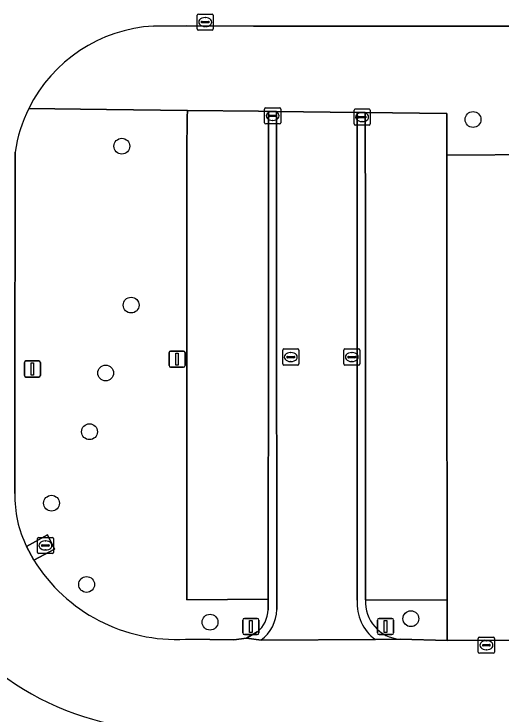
# Model space of a CAD drawing. Extents: x 161477 to 163040, y 383680 to 384871.
# Drawn here: x 162042.15 to 162072.3, y 384455.5 to 384498.78 of the extents above; entities that cross this region are included whole.
import ezdxf

# ---------------------------------------------------------------- set-up
doc = ezdxf.new("R2010")
doc.units = 0
for name, color, linetype in [('IMGEO_Afsluitpaal', 7, 'Continuous'), ('IMGEO_Berm_groen', 7, 'Continuous'), ('IMGEO_Boom', 7, 'Continuous'), ('IMGEO_Brandkraan', 7, 'Continuous'), ('IMGEO_Groenvoorziening', 7, 'Continuous'), ('IMGEO_Kolk', 7, 'Continuous'), ('IMGEO_Lichtmast', 7, 'Continuous'), ('IMGEO_Parkeervlak_open', 7, 'Continuous'), ('IMGEO_Rijbaan_lokaal_open', 7, 'Continuous'), ('IMGEO_Voetpad_open', 7, 'Continuous')]:
    doc.layers.add(name, color=color, linetype=linetype)

msp = doc.modelspace()

# ---------------------------------------------------------------- linework, layer by layer
at = {"layer": 'IMGEO_Afsluitpaal'}
for p, q in [((162056.285, 384460.51), (162056.285, 384461.31)), ((162056.285, 384461.31), (162056.285, 384460.51)), ((162056.385, 384461.41), (162057.175, 384461.41)), ((162057.175, 384461.41), (162056.385, 384461.41)), ((162057.275, 384461.31), (162057.275, 384460.51)), ((162057.275, 384460.51), (162057.275, 384461.31)), ((162064.605, 384460.51), (162064.605, 384461.31)), ((162064.605, 384461.31), (162064.605, 384460.51)), ((162064.705, 384461.41), (162065.495, 384461.41)), ((162065.495, 384461.41), (162064.705, 384461.41)), ((162065.595, 384461.31), (162065.595, 384460.51)), ((162065.595, 384460.51), (162065.595, 384461.31)), ((162057.175, 384460.41), (162056.385, 384460.41)), ((162056.385, 384460.41), (162057.175, 384460.41)), ((162065.495, 384460.41), (162064.705, 384460.41)), ((162064.705, 384460.41), (162065.495, 384460.41))]:
    msp.add_line(p, q, dxfattribs=at)
for points in [[(162056.705, 384461.285), (162056.855, 384461.285), (162056.855, 384460.535), (162056.705, 384460.535), (162056.705, 384461.285)], [(162065.025, 384461.285), (162065.175, 384461.285), (162065.175, 384460.535), (162065.025, 384460.535), (162065.025, 384461.285)]]:
    msp.add_lwpolyline(points, dxfattribs=at)
for centre, start, end in [((162056.385, 384461.31), 90, 180), ((162056.385, 384461.31), 90, 180), ((162057.175, 384461.31), 0, 90), ((162057.175, 384461.31), 360, 90), ((162064.705, 384461.31), 90, 180), ((162064.705, 384461.31), 90, 180), ((162065.495, 384461.31), 0, 90), ((162065.495, 384461.31), 360, 90), ((162056.385, 384460.51), 180, 270), ((162056.385, 384460.51), 180, 270), ((162057.175, 384460.51), 270, 0), ((162057.175, 384460.51), 270, 0), ((162064.705, 384460.51), 180, 270), ((162064.705, 384460.51), 180, 270), ((162065.495, 384460.51), 270, 0), ((162065.495, 384460.51), 270, 0)]:
    msp.add_arc(centre, 0.1, start, end, dxfattribs=at)
at = {"layer": 'IMGEO_Berm_groen'}
for points in [[(162043.065, 384492.938), (162047.868, 384492.879), (162052.868, 384492.817), (162057.254, 384492.763), (162057.868, 384492.755), (162058.366, 384492.749), (162063.346, 384492.688), (162063.85, 384492.681), (162068.895, 384492.619), (162068.891, 384490.054), (162074.852, 384490.091), (162079.88, 384490.081), (162080.4, 384490.081), (162082.218, 384490.073), (162082.22, 384498.029)], [(162082.22, 384498.029), (162080.398, 384498.029), (162079.879, 384498.029), (162074.854, 384498.03), (162068.887, 384498.031), (162063.844, 384498.032), (162063.344, 384498.032), (162058.363, 384498.033), (162057.871, 384498.033), (162056.938, 384498.033), (162052.816, 384498.035), (162050.76, 384498.029)]]:
    msp.add_lwpolyline(points, dxfattribs=at)
msp.add_arc((162051.27, 384488.896), 9.147, 93.1992, 153.7779, dxfattribs=at)
at = {"layer": 'IMGEO_Boom'}
for centre in [(162070.51, 384492.25), (162048.81, 384490.6), (162049.38, 384480.78), (162047.81, 384476.58), (162046.81, 384472.95), (162044.46, 384468.53), (162046.63, 384463.51), (162054.26, 384461.18), (162066.67, 384461.39)]:
    msp.add_circle(centre, 0.489, dxfattribs=at)
at = {"layer": 'IMGEO_Brandkraan'}
for p, q in [((162043.664, 384466.42), (162044.516, 384466.42)), ((162043.589, 384465.494), (162043.589, 384466.346)), ((162043.891, 384465.963), (162044.289, 384465.963)), ((162044.077, 384466.2), (162044.102, 384466.2)), ((162044.59, 384466.346), (162044.59, 384465.494)), ((162043.848, 384465.914), (162043.848, 384465.926)), ((162044.286, 384465.877), (162043.888, 384465.877)), ((162044.1, 384465.64), (162044.075, 384465.64)), ((162044.332, 384465.926), (162044.332, 384465.914)), ((162044.516, 384465.42), (162043.664, 384465.42))]:
    msp.add_line(p, q, dxfattribs=at)
for points in [[(162043.664, 384466.42), (162044.516, 384466.42)], [(162043.589, 384465.494), (162043.589, 384466.346)], [(162044.59, 384466.346), (162044.59, 384465.494)], [(162044.516, 384465.42), (162043.664, 384465.42)]]:
    msp.add_lwpolyline(points, dxfattribs=at)
for centre, radius, start, end in [((162043.666, 384466.344), 0.0765, 91.552, 178.448), ((162043.666, 384466.344), 0.0765, 91.552, 178.448), ((162044.514, 384466.344), 0.0765, 1.552, 88.448), ((162044.514, 384466.344), 0.0765, 1.552, 88.448), ((162043.888, 384465.923), 0.0403, 85.8775, 175.7526), ((162044.293, 384465.925), 0.0386, 1.7309, 96.639), ((162043.885, 384465.913), 0.0366, 178.938, 274.7102), ((162044.289, 384465.92), 0.043, 264.8664, 352.4533), ((162043.666, 384465.496), 0.0765, 181.552, 268.448), ((162043.666, 384465.496), 0.0765, 181.552, 268.448), ((162044.514, 384465.496), 0.0765, 271.552, 358.448), ((162044.514, 384465.496), 0.0765, 271.552, 358.448)]:
    msp.add_arc(centre, radius, start, end, dxfattribs=at)
for centre, major_axis, ratio, start_param, end_param in [((162044.076, 384465.92), (-0.387, 0.002), 0.722429, 4.712389, 7.853982), ((162044.101, 384465.92), (-0.39, 0.002), 0.717154, 1.570796, 4.712389)]:
    msp.add_ellipse(centre, major_axis=major_axis, ratio=ratio, start_param=start_param, end_param=end_param, dxfattribs=at)
at = {"layer": 'IMGEO_Groenvoorziening'}
for points in [[(162052.822, 384477.662), (162052.82, 384480.174), (162052.82, 384482.698), (162052.819, 384485.213), (162052.819, 384487.711), (162052.818, 384490.223), (162052.854, 384492.399), (162052.868, 384492.817), (162047.868, 384492.879), (162043.065, 384492.938)], [(162042.215, 384490.227), (162042.204, 384474.202), (162042.193, 384469.138)], [(162057.841, 384461.948), (162057.858, 384462.598), (162052.826, 384462.558), (162052.824, 384465.139), (162052.824, 384467.653), (162052.823, 384470.15), (162052.823, 384472.655), (162052.822, 384475.166), (162052.822, 384477.662)], [(162042.918, 384465.849), (162044.224, 384466.579), (162044.654, 384465.687), (162043.369, 384465.012)], [(162068.908, 384462.538), (162063.872, 384462.567)], [(162066.001, 384460.12), (162068.912, 384460.052), (162068.908, 384462.538)], [(162052.753, 384460.123), (162055.728, 384460.091), (162056.506, 384460.189), (162057.169, 384460.57)]]:
    msp.add_lwpolyline(points, dxfattribs=at)
for centre, radius, start, end in [((162050.822, 384489.017), 8.692, 153.1852, 171.9984), ((162049.413, 384469.005), 7.221, 178.946, 205.916), ((162052.187, 384470.487), 10.379, 211.8349, 273.1267), ((162066.163, 384462.411), 2.296, 176.0946, 265.9549), ((162056.04, 384461.973), 1.801, 308.811, 359.1954)]:
    msp.add_arc(centre, radius, start, end, dxfattribs=at)
at = {"layer": 'IMGEO_Kolk'}
for p, q in [((162053.46, 384497.849), (162053.46, 384498.701)), ((162053.535, 384498.775), (162054.387, 384498.775)), ((162053.948, 384498.555), (162053.973, 384498.555)), ((162054.461, 384498.701), (162054.461, 384497.849)), ((162053.719, 384498.269), (162053.719, 384498.281)), ((162054.157, 384498.232), (162053.759, 384498.232)), ((162053.762, 384498.318), (162054.16, 384498.318)), ((162053.971, 384497.995), (162053.946, 384497.995)), ((162054.203, 384498.281), (162054.203, 384498.269)), ((162054.387, 384497.775), (162053.535, 384497.775)), ((162057.628, 384492.05), (162057.628, 384492.902)), ((162057.703, 384492.976), (162058.555, 384492.976)), ((162058.629, 384492.902), (162058.629, 384492.05)), ((162063.156, 384491.977), (162063.156, 384492.829)), ((162063.231, 384492.903), (162064.083, 384492.903)), ((162064.157, 384492.829), (162064.157, 384491.977)), ((162057.887, 384492.47), (162057.887, 384492.482)), ((162058.325, 384492.433), (162057.927, 384492.433)), ((162057.93, 384492.519), (162058.328, 384492.519)), ((162058.116, 384492.756), (162058.141, 384492.756)), ((162058.371, 384492.482), (162058.371, 384492.47)), ((162063.415, 384492.397), (162063.415, 384492.409)), ((162063.853, 384492.36), (162063.455, 384492.36)), ((162063.458, 384492.446), (162063.856, 384492.446)), ((162063.644, 384492.683), (162063.669, 384492.683)), ((162063.899, 384492.409), (162063.899, 384492.397)), ((162058.555, 384491.976), (162057.703, 384491.976)), ((162058.139, 384492.196), (162058.114, 384492.196)), ((162063.667, 384492.123), (162063.642, 384492.123)), ((162064.083, 384491.903), (162063.231, 384491.903)), ((162058.747, 384477.141), (162058.747, 384477.993)), ((162058.822, 384478.067), (162059.674, 384478.067)), ((162059.235, 384477.847), (162059.26, 384477.847)), ((162059.748, 384477.993), (162059.748, 384477.141)), ((162062.519, 384477.141), (162062.519, 384477.993)), ((162062.594, 384478.067), (162063.446, 384478.067)), ((162063.007, 384477.847), (162063.032, 384477.847)), ((162063.52, 384477.993), (162063.52, 384477.141)), ((162059.006, 384477.561), (162059.006, 384477.573)), ((162059.444, 384477.524), (162059.046, 384477.524)), ((162059.049, 384477.61), (162059.447, 384477.61)), ((162059.258, 384477.287), (162059.233, 384477.287)), ((162059.49, 384477.573), (162059.49, 384477.561)), ((162062.778, 384477.561), (162062.778, 384477.573)), ((162063.216, 384477.524), (162062.818, 384477.524)), ((162062.821, 384477.61), (162063.219, 384477.61)), ((162063.03, 384477.287), (162063.005, 384477.287)), ((162063.262, 384477.573), (162063.262, 384477.561)), ((162059.674, 384477.067), (162058.822, 384477.067)), ((162063.446, 384477.067), (162062.594, 384477.067)), ((162070.833, 384459.326), (162070.833, 384460.178)), ((162070.908, 384460.252), (162071.76, 384460.252)), ((162071.321, 384460.032), (162071.346, 384460.032)), ((162071.834, 384460.178), (162071.834, 384459.326)), ((162071.092, 384459.746), (162071.092, 384459.758)), ((162071.53, 384459.709), (162071.132, 384459.709)), ((162071.135, 384459.795), (162071.533, 384459.795)), ((162071.344, 384459.472), (162071.319, 384459.472)), ((162071.576, 384459.758), (162071.576, 384459.746)), ((162071.76, 384459.252), (162070.908, 384459.252))]:
    msp.add_line(p, q, dxfattribs=at)
for points in [[(162053.46, 384497.849), (162053.46, 384498.701)], [(162053.535, 384498.775), (162054.387, 384498.775)], [(162054.461, 384498.701), (162054.461, 384497.849)], [(162054.387, 384497.775), (162053.535, 384497.775)], [(162057.628, 384492.05), (162057.628, 384492.902)], [(162057.703, 384492.976), (162058.555, 384492.976)], [(162058.629, 384492.902), (162058.629, 384492.05)], [(162063.156, 384491.977), (162063.156, 384492.829)], [(162063.231, 384492.903), (162064.083, 384492.903)], [(162064.157, 384492.829), (162064.157, 384491.977)], [(162058.555, 384491.976), (162057.703, 384491.976)], [(162064.083, 384491.903), (162063.231, 384491.903)], [(162058.747, 384477.141), (162058.747, 384477.993)], [(162058.822, 384478.067), (162059.674, 384478.067)], [(162059.748, 384477.993), (162059.748, 384477.141)], [(162062.519, 384477.141), (162062.519, 384477.993)], [(162062.594, 384478.067), (162063.446, 384478.067)], [(162063.52, 384477.993), (162063.52, 384477.141)], [(162059.674, 384477.067), (162058.822, 384477.067)], [(162063.446, 384477.067), (162062.594, 384477.067)], [(162070.833, 384459.326), (162070.833, 384460.178)], [(162070.908, 384460.252), (162071.76, 384460.252)], [(162071.834, 384460.178), (162071.834, 384459.326)], [(162071.76, 384459.252), (162070.908, 384459.252)]]:
    msp.add_lwpolyline(points, dxfattribs=at)
for centre, radius, start, end in [((162053.537, 384498.699), 0.0765, 91.552, 178.448), ((162053.537, 384498.699), 0.0765, 91.552, 178.448), ((162054.385, 384498.699), 0.0765, 1.552, 88.448), ((162054.385, 384498.699), 0.0765, 1.552, 88.448), ((162053.759, 384498.278), 0.0403, 85.8775, 175.7526), ((162053.756, 384498.268), 0.0366, 178.938, 274.7102), ((162054.16, 384498.275), 0.043, 264.8664, 352.4533), ((162054.164, 384498.28), 0.0386, 1.7309, 96.639), ((162053.537, 384497.851), 0.0765, 181.552, 268.448), ((162053.537, 384497.851), 0.0765, 181.552, 268.448), ((162054.385, 384497.851), 0.0765, 271.552, 358.448), ((162054.385, 384497.851), 0.0765, 271.552, 358.448), ((162057.705, 384492.9), 0.0765, 91.552, 178.448), ((162057.705, 384492.9), 0.0765, 91.552, 178.448), ((162058.553, 384492.9), 0.0765, 1.552, 88.448), ((162058.553, 384492.9), 0.0765, 1.552, 88.448), ((162063.233, 384492.827), 0.0765, 91.552, 178.448), ((162063.233, 384492.827), 0.0765, 91.552, 178.448), ((162064.081, 384492.827), 0.0765, 1.552, 88.448), ((162064.081, 384492.827), 0.0765, 1.552, 88.448), ((162057.927, 384492.479), 0.0403, 85.8775, 175.7526), ((162057.924, 384492.469), 0.0366, 178.938, 274.7102), ((162058.328, 384492.476), 0.043, 264.8664, 352.4533), ((162058.332, 384492.481), 0.0386, 1.7309, 96.639), ((162063.455, 384492.406), 0.0403, 85.8775, 175.7526), ((162063.452, 384492.396), 0.0366, 178.938, 274.7102), ((162063.856, 384492.403), 0.043, 264.8664, 352.4533), ((162063.86, 384492.408), 0.0386, 1.7309, 96.639), ((162057.705, 384492.052), 0.0765, 181.552, 268.448), ((162057.705, 384492.052), 0.0765, 181.552, 268.448), ((162058.553, 384492.052), 0.0765, 271.552, 358.448), ((162058.553, 384492.052), 0.0765, 271.552, 358.448), ((162063.233, 384491.979), 0.0765, 181.552, 268.448), ((162063.233, 384491.979), 0.0765, 181.552, 268.448), ((162064.081, 384491.979), 0.0765, 271.552, 358.448), ((162064.081, 384491.979), 0.0765, 271.552, 358.448), ((162058.824, 384477.991), 0.0765, 91.552, 178.448), ((162058.824, 384477.991), 0.0765, 91.552, 178.448), ((162059.672, 384477.991), 0.0765, 1.552, 88.448), ((162059.672, 384477.991), 0.0765, 1.552, 88.448), ((162062.596, 384477.991), 0.0765, 91.552, 178.448), ((162062.596, 384477.991), 0.0765, 91.552, 178.448), ((162063.444, 384477.991), 0.0765, 1.552, 88.448), ((162063.444, 384477.991), 0.0765, 1.552, 88.448), ((162059.046, 384477.57), 0.0403, 85.8775, 175.7526), ((162059.043, 384477.56), 0.0366, 178.938, 274.7102), ((162059.447, 384477.567), 0.043, 264.8664, 352.4533), ((162059.451, 384477.572), 0.0386, 1.7309, 96.639), ((162062.818, 384477.57), 0.0403, 85.8775, 175.7526), ((162062.815, 384477.56), 0.0366, 178.938, 274.7102), ((162063.219, 384477.567), 0.043, 264.8664, 352.4533), ((162063.223, 384477.572), 0.0386, 1.7309, 96.639), ((162058.824, 384477.143), 0.0765, 181.552, 268.448), ((162058.824, 384477.143), 0.0765, 181.552, 268.448), ((162059.672, 384477.143), 0.0765, 271.552, 358.448), ((162059.672, 384477.143), 0.0765, 271.552, 358.448), ((162062.596, 384477.143), 0.0765, 181.552, 268.448), ((162062.596, 384477.143), 0.0765, 181.552, 268.448), ((162063.444, 384477.143), 0.0765, 271.552, 358.448), ((162063.444, 384477.143), 0.0765, 271.552, 358.448), ((162070.91, 384460.176), 0.0765, 91.552, 178.448), ((162070.91, 384460.176), 0.0765, 91.552, 178.448), ((162071.758, 384460.176), 0.0765, 1.552, 88.448), ((162071.758, 384460.176), 0.0765, 1.552, 88.448), ((162071.132, 384459.755), 0.0403, 85.8775, 175.7526), ((162071.129, 384459.745), 0.0366, 178.938, 274.7102), ((162071.533, 384459.752), 0.043, 264.8664, 352.4533), ((162071.537, 384459.757), 0.0386, 1.7309, 96.639), ((162070.91, 384459.328), 0.0765, 181.552, 268.448), ((162070.91, 384459.328), 0.0765, 181.552, 268.448), ((162071.758, 384459.328), 0.0765, 271.552, 358.448), ((162071.758, 384459.328), 0.0765, 271.552, 358.448)]:
    msp.add_arc(centre, radius, start, end, dxfattribs=at)
for centre, major_axis, ratio, start_param, end_param in [((162053.947, 384498.275), (-0.387, 0.002), 0.722429, 4.712389, 7.853982), ((162053.972, 384498.275), (-0.39, 0.002), 0.717154, 1.570796, 4.712389), ((162058.115, 384492.476), (-0.387, 0.002), 0.722429, 4.712389, 7.853982), ((162058.14, 384492.476), (-0.39, 0.002), 0.717154, 1.570796, 4.712389), ((162063.643, 384492.403), (-0.387, 0.002), 0.722429, 4.712389, 7.853982), ((162063.668, 384492.403), (-0.39, 0.002), 0.717154, 1.570796, 4.712389), ((162059.234, 384477.567), (-0.387, 0.002), 0.722429, 4.712389, 7.853982), ((162059.259, 384477.567), (-0.39, 0.002), 0.717154, 1.570796, 4.712389), ((162063.006, 384477.567), (-0.387, 0.002), 0.722429, 4.712389, 7.853982), ((162063.031, 384477.567), (-0.39, 0.002), 0.717154, 1.570796, 4.712389), ((162071.32, 384459.752), (-0.387, 0.002), 0.722429, 4.712389, 7.853982), ((162071.345, 384459.752), (-0.39, 0.002), 0.717154, 1.570796, 4.712389)]:
    msp.add_ellipse(centre, major_axis=major_axis, ratio=ratio, start_param=start_param, end_param=end_param, dxfattribs=at)
at = {"layer": 'IMGEO_Lichtmast'}
for p, q in [((162051.725, 384477.04), (162051.725, 384477.84)), ((162051.725, 384477.84), (162051.725, 384477.04)), ((162051.825, 384477.94), (162052.615, 384477.94)), ((162052.615, 384477.94), (162051.825, 384477.94)), ((162052.715, 384477.84), (162052.715, 384477.04)), ((162052.715, 384477.04), (162052.715, 384477.84)), ((162042.785, 384476.43), (162042.785, 384477.23)), ((162042.785, 384477.23), (162042.785, 384476.43)), ((162042.885, 384477.33), (162043.675, 384477.33)), ((162043.675, 384477.33), (162042.885, 384477.33)), ((162043.775, 384477.23), (162043.775, 384476.43)), ((162043.775, 384476.43), (162043.775, 384477.23)), ((162052.615, 384476.94), (162051.825, 384476.94)), ((162051.825, 384476.94), (162052.615, 384476.94)), ((162043.675, 384476.33), (162042.885, 384476.33)), ((162042.885, 384476.33), (162043.675, 384476.33))]:
    msp.add_line(p, q, dxfattribs=at)
for points in [[(162052.145, 384477.815), (162052.295, 384477.815), (162052.295, 384477.065), (162052.145, 384477.065), (162052.145, 384477.815)], [(162043.205, 384477.205), (162043.355, 384477.205), (162043.355, 384476.455), (162043.205, 384476.455), (162043.205, 384477.205)]]:
    msp.add_lwpolyline(points, dxfattribs=at)
for centre, start, end in [((162051.825, 384477.84), 90, 180), ((162051.825, 384477.84), 90, 180), ((162052.615, 384477.84), 0, 90), ((162052.615, 384477.84), 360, 90), ((162042.885, 384477.23), 90, 180), ((162042.885, 384477.23), 90, 180), ((162043.675, 384477.23), 0, 90), ((162043.675, 384477.23), 360, 90), ((162051.825, 384477.04), 180, 270), ((162051.825, 384477.04), 180, 270), ((162052.615, 384477.04), 270, 0), ((162052.615, 384477.04), 270, 0), ((162042.885, 384476.43), 180, 270), ((162042.885, 384476.43), 180, 270), ((162043.675, 384476.43), 270, 0), ((162043.675, 384476.43), 270, 0)]:
    msp.add_arc(centre, 0.1, start, end, dxfattribs=at)
at = {"layer": 'IMGEO_Parkeervlak_open'}
for points in [[(162057.868, 384490.961), (162057.868, 384492.755), (162057.254, 384492.763), (162052.868, 384492.817), (162052.854, 384492.399), (162052.818, 384490.223), (162052.819, 384487.711), (162052.819, 384485.213), (162052.82, 384482.698), (162052.82, 384480.174), (162052.822, 384477.662), (162052.822, 384475.166), (162052.823, 384472.655), (162052.823, 384470.15), (162052.824, 384467.653), (162052.824, 384465.139), (162052.826, 384462.558), (162057.858, 384462.598), (162057.858, 384465.154), (162057.859, 384467.667), (162057.86, 384470.165), (162057.862, 384472.67), (162057.862, 384475.181), (162057.863, 384477.677), (162057.864, 384480.189), (162057.864, 384482.713), (162057.866, 384485.227), (162057.867, 384487.726), (162057.868, 384490.238)], [(162068.891, 384490.054), (162068.895, 384492.619), (162063.85, 384492.681), (162063.852, 384490.17), (162063.856, 384487.669), (162063.859, 384485.159), (162063.862, 384482.651), (162063.864, 384480.138), (162063.867, 384477.643), (162063.87, 384475.786), (162063.87, 384475.151), (162063.87, 384472.639), (162063.871, 384470.149), (162063.871, 384467.642), (162063.872, 384465.142), (162063.872, 384462.567), (162068.908, 384462.538), (162068.903, 384465.942), (162068.892, 384476.314)]]:
    msp.add_lwpolyline(points, close=True, dxfattribs=at)
at = {"layer": 'IMGEO_Rijbaan_lokaal_open'}
for points in [[(162050.76, 384498.029), (162052.816, 384498.035), (162056.938, 384498.033), (162057.871, 384498.033), (162058.363, 384498.033), (162063.344, 384498.032), (162063.844, 384498.032), (162068.887, 384498.031), (162074.854, 384498.03), (162079.879, 384498.029), (162080.398, 384498.029), (162082.22, 384498.029), (162083.844, 384498.028), (162085.36, 384498.028), (162085.87, 384498.028), (162095.947, 384498.026), (162096.455, 384498.026), (162101.398, 384498.025), (162101.952, 384498.025), (162111.965, 384498.023), (162112.474, 384498.023), (162117.943, 384498.022)], [(162058.371, 384483.601), (162058.366, 384492.749), (162057.868, 384492.755), (162057.868, 384490.961), (162057.868, 384490.238), (162057.867, 384487.726), (162057.866, 384485.227), (162057.864, 384482.713), (162057.864, 384480.189), (162057.863, 384477.677), (162057.862, 384475.181), (162057.862, 384472.67), (162057.86, 384470.165), (162057.859, 384467.667), (162057.858, 384465.154), (162057.858, 384462.598), (162057.841, 384461.948)], [(162063.346, 384492.688), (162058.366, 384492.749), (162058.371, 384483.601), (162058.382, 384461.961)], [(162063.354, 384462.542), (162063.346, 384492.688)], [(162063.85, 384492.681), (162063.346, 384492.688), (162063.354, 384462.542)], [(162063.872, 384462.567), (162063.872, 384465.142), (162063.871, 384467.642), (162063.871, 384470.149), (162063.87, 384472.639), (162063.87, 384475.151), (162063.87, 384475.786), (162063.867, 384477.643), (162063.864, 384480.138), (162063.862, 384482.651), (162063.859, 384485.159), (162063.856, 384487.669), (162063.852, 384490.17), (162063.85, 384492.681)], [(162042.193, 384469.138), (162042.204, 384474.202), (162042.215, 384490.227)], [(162058.382, 384461.961), (162058.371, 384483.601)], [(162043.369, 384465.012), (162042.918, 384465.849)], [(162057.169, 384460.57), (162056.506, 384460.189), (162057.407, 384460.062)], [(162109.802, 384460.044), (162091.506, 384460.06), (162090.516, 384460.07), (162080.775, 384460.044), (162078.207, 384460.037), (162077.677, 384460.036), (162077.436, 384460.037), (162071.242, 384460.056), (162068.912, 384460.052), (162066.001, 384460.12), (162064.476, 384460.109), (162057.407, 384460.062), (162056.506, 384460.189), (162055.728, 384460.091), (162052.753, 384460.123)], [(162057.407, 384460.062), (162064.476, 384460.109)], [(162064.476, 384460.109), (162066.001, 384460.12)]]:
    msp.add_lwpolyline(points, dxfattribs=at)
for centre, radius, start, end in [((162051.27, 384488.896), 9.147, 93.1992, 153.7779), ((162050.822, 384489.017), 8.692, 153.1852, 171.9984), ((162049.413, 384469.005), 7.221, 178.946, 205.916), ((162051.648, 384471.648), 17.118, 203.1887, 266.205), ((162051.648, 384471.648), 17.118, 203.1887, 266.205), ((162052.187, 384470.487), 10.379, 211.8349, 273.1267), ((162066.056, 384462.313), 2.712, 175.1542, 234.3602), ((162066.056, 384462.313), 2.712, 175.1542, 234.3602), ((162066.163, 384462.411), 2.296, 176.0946, 265.9549), ((162056.04, 384461.973), 1.801, 308.811, 359.1954), ((162055.992, 384461.988), 2.39, 306.2968, 359.3487), ((162055.992, 384461.988), 2.39, 306.2968, 359.3487)]:
    msp.add_arc(centre, radius, start, end, dxfattribs=at)
at = {"layer": 'IMGEO_Voetpad_open'}
msp.add_lwpolyline([(162074.852, 384490.091), (162068.891, 384490.054), (162068.892, 384476.314), (162068.903, 384465.942), (162068.908, 384462.538), (162068.912, 384460.052), (162071.242, 384460.056), (162077.436, 384460.037)], dxfattribs=at)
msp.add_lwpolyline([(162044.224, 384466.579), (162042.918, 384465.849), (162043.369, 384465.012), (162044.654, 384465.687)], close=True, dxfattribs=at)

doc.saveas('drawing.dxf')
